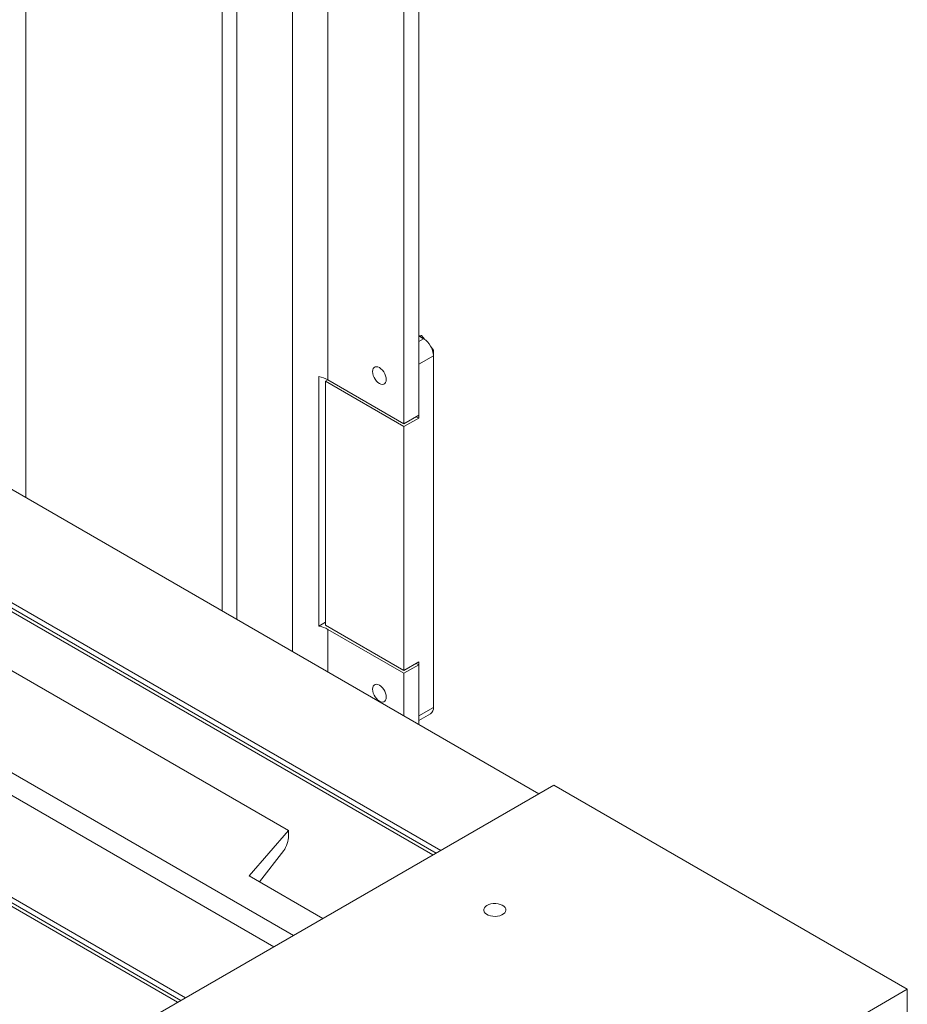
# Model space of a CAD drawing. Header units: millimetres. Extents: x 525 to 29324, y 175 to 20618.
# Tile 583 of 588: x 23702 to 24341, y 17287 to 17996. Entities that reach past the tile are written whole.
import ezdxf

# ---------------------------------------------------------------- set-up
doc = ezdxf.new("R2010")
doc.units = ezdxf.units.MM
doc.linetypes.add('SLD-Continua', pattern=[0])

msp = doc.modelspace()

# ---------------------------------------------------------------- linework, layer by layer
at = {"color": 7, "linetype": 'SLD-Continua', "lineweight": 18, "ltscale": 35}
for p, q in [((23898.21, 19908.69), (23898.21, 17540.85)), ((23923.67, 19908.69), (23923.67, 17736.42)), ((23989.07, 19883.18), (23989.07, 17710.92)), ((23978.47, 19877.06), (23978.47, 17704.8)), ((23858.26, 19807.68), (23858.26, 17563.91)), ((23847.65, 19801.56), (23847.65, 17570.03)), ((23706.23, 18302.86), (23706.23, 17651.65)), ((23989.07, 17768.17), (23991.19, 17768.36)), ((23992.61, 17766.04), (23989.07, 17768.08)), ((23992.61, 17766.04), (23989.07, 17763.99)), ((23989.89, 17767.61), (23991.19, 17768.36)), ((23991.19, 17768.36), (23993.57, 17765.4)), ((23998.19, 17759.66), (23999.68, 17757.81)), ((24075.68, 17438.43), (23522.38, 17757.76)), ((24075.68, 17438.43), (23522.38, 17757.76)), ((24075.68, 17438.43), (23522.38, 17757.76)), ((24075.68, 17438.43), (23522.38, 17757.76)), ((24075.68, 17438.43), (23522.38, 17757.76)), ((23999.68, 17753.79), (23989.07, 17747.67)), ((23999.07, 17757.46), (23999.68, 17757.81)), ((23999.68, 17757.81), (23999.68, 17753.79)), ((23999.68, 17500.63), (23999.68, 17753.79)), ((23989.07, 17708.88), (23989.07, 17747.67)), ((23917.21, 17738.82), (23917.21, 17559.16)), ((23921.9, 17735.4), (23923.67, 17736.42)), ((23921.9, 17735.4), (23978.47, 17702.75)), ((23921.9, 17559.82), (23921.9, 17735.4)), ((23978.47, 17704.8), (23923.67, 17736.42)), ((23453.13, 17709.63), (23999.36, 17394.38)), ((23453.13, 17709.63), (23999.36, 17394.38)), ((23453.13, 17709.63), (23999.36, 17394.38)), ((23453.13, 17709.63), (23999.36, 17394.38)), ((23453.13, 17709.63), (23999.36, 17394.38)), ((24001.71, 17395.73), (23455.48, 17710.99)), ((24001.71, 17395.73), (23455.48, 17710.99)), ((24001.71, 17395.73), (23455.48, 17710.99)), ((24001.71, 17395.73), (23455.48, 17710.99)), ((24001.71, 17395.73), (23455.48, 17710.99)), ((24004.97, 17397.62), (23458.74, 17712.87)), ((24004.97, 17397.62), (23458.74, 17712.87)), ((24004.97, 17397.62), (23458.74, 17712.87)), ((24004.97, 17397.62), (23458.74, 17712.87)), ((24004.97, 17397.62), (23458.74, 17712.87)), ((23989.07, 17710.92), (23978.47, 17704.8)), ((23978.47, 17702.75), (23989.07, 17708.88)), ((23987.3, 17709.9), (23989.07, 17708.88)), ((23978.47, 17702.75), (23978.47, 17527.18)), ((23352.68, 17651.65), (23898.91, 17336.4)), ((23352.68, 17651.65), (23898.91, 17336.4)), ((23352.68, 17651.65), (23898.91, 17336.4)), ((23352.68, 17651.65), (23898.91, 17336.4)), ((23352.68, 17651.65), (23898.91, 17336.4)), ((23884.77, 17328.24), (23338.54, 17643.49)), ((23884.77, 17328.24), (23338.54, 17643.49)), ((23884.77, 17328.24), (23338.54, 17643.49)), ((23884.77, 17328.24), (23338.54, 17643.49)), ((23884.77, 17328.24), (23338.54, 17643.49)), ((23884.77, 17328.24), (23338.54, 17643.49)), ((23884.77, 17328.24), (23338.54, 17643.49)), ((23884.77, 17328.24), (23338.54, 17643.49)), ((23884.77, 17328.24), (23338.54, 17643.49)), ((23269.29, 17603.53), (23815.52, 17288.27)), ((23269.29, 17603.53), (23815.52, 17288.27)), ((23269.29, 17603.53), (23815.52, 17288.27)), ((23269.29, 17603.53), (23815.52, 17288.27)), ((23269.29, 17603.53), (23815.52, 17288.27)), ((23269.29, 17603.53), (23815.52, 17288.27)), ((23269.29, 17603.53), (23815.52, 17288.27)), ((23269.29, 17603.53), (23815.52, 17288.27)), ((23269.29, 17603.53), (23815.52, 17288.27)), ((23271.63, 17604.88), (23817.86, 17289.63)), ((23271.63, 17604.88), (23817.86, 17289.63)), ((23271.63, 17604.88), (23817.86, 17289.63)), ((23271.63, 17604.88), (23817.86, 17289.63)), ((23271.63, 17604.88), (23817.86, 17289.63)), ((23271.63, 17604.88), (23817.86, 17289.63)), ((23271.63, 17604.88), (23817.86, 17289.63)), ((23271.63, 17604.88), (23817.86, 17289.63)), ((23271.63, 17604.88), (23817.86, 17289.63)), ((23274.9, 17606.76), (23821.13, 17291.51)), ((23274.9, 17606.76), (23821.13, 17291.51)), ((23274.9, 17606.76), (23821.13, 17291.51)), ((23274.9, 17606.76), (23821.13, 17291.51)), ((23274.9, 17606.76), (23821.13, 17291.51)), ((23274.9, 17606.76), (23821.13, 17291.51)), ((23274.9, 17606.76), (23821.13, 17291.51)), ((23274.9, 17606.76), (23821.13, 17291.51)), ((23274.9, 17606.76), (23821.13, 17291.51)), ((23921.9, 17561.86), (23917.21, 17559.16)), ((23978.47, 17527.18), (23921.9, 17559.82)), ((23895.38, 17411.89), (23647.89, 17554.73)), ((23895.38, 17411.89), (23647.89, 17554.73)), ((23895.38, 17411.89), (23647.89, 17554.73)), ((23895.38, 17411.89), (23647.89, 17554.73)), ((23895.38, 17411.89), (23647.89, 17554.73)), ((23923.67, 17556.76), (23978.47, 17525.13)), ((23923.67, 17556.76), (23923.67, 17526.16)), ((23978.47, 17527.18), (23989.07, 17533.3)), ((23989.07, 17531.26), (23978.47, 17525.13)), ((23989.07, 17531.26), (23987.3, 17532.28)), ((23989.07, 17494.51), (23989.07, 17533.3)), ((23989.07, 17531.26), (23989.07, 17488.41)), ((23978.47, 17525.13), (23978.47, 17494.54)), ((23999.68, 17500.63), (23989.07, 17494.51)), ((23989.07, 17491.12), (23997.61, 17496.05)), ((24086.3, 17444.55), (23676.18, 17207.85)), ((24086.3, 17444.55), (23676.18, 17207.85)), ((24086.3, 17444.55), (23676.18, 17207.85)), ((24086.3, 17444.55), (23676.18, 17207.85)), ((24086.3, 17444.55), (23676.18, 17207.85)), ((24086.3, 17444.55), (23676.18, 17207.85)), ((24086.3, 17444.55), (23676.18, 17207.85)), ((24086.3, 17444.55), (23676.18, 17207.85)), ((24086.3, 17444.55), (23676.18, 17207.85)), ((24340.86, 17297.64), (24086.3, 17444.55)), ((24340.86, 17297.64), (24086.3, 17444.55)), ((24340.86, 17297.64), (24086.3, 17444.55)), ((24340.86, 17297.64), (24086.3, 17444.55)), ((24340.86, 17297.64), (24086.3, 17444.55)), ((24340.86, 17297.64), (24086.3, 17444.55)), ((24340.86, 17297.64), (24086.3, 17444.55)), ((24340.86, 17297.64), (24086.3, 17444.55)), ((24340.86, 17297.64), (24086.3, 17444.55)), ((23895.38, 17411.89), (23867.1, 17379.25)), ((23895.38, 17411.89), (23867.1, 17379.25)), ((23895.38, 17411.89), (23867.1, 17379.25)), ((23895.38, 17411.89), (23867.1, 17379.25)), ((23895.38, 17411.89), (23867.1, 17379.25)), ((23895.38, 17408.13), (23895.38, 17411.89)), ((23895.38, 17408.13), (23895.38, 17411.89)), ((23895.38, 17408.13), (23895.38, 17411.89)), ((23895.38, 17408.13), (23895.38, 17411.89)), ((23895.38, 17408.13), (23895.38, 17411.89)), ((23874.43, 17375.01), (23891.91, 17397.61)), ((23874.43, 17375.01), (23891.91, 17397.61)), ((23874.43, 17375.01), (23891.91, 17397.61)), ((23874.43, 17375.01), (23891.91, 17397.61)), ((23874.43, 17375.01), (23891.91, 17397.61)), ((23867.1, 17379.25), (23920.12, 17348.64)), ((23867.1, 17379.25), (23920.12, 17348.64)), ((23867.1, 17379.25), (23920.12, 17348.64)), ((23867.1, 17379.25), (23920.12, 17348.64)), ((23867.1, 17379.25), (23920.12, 17348.64)), ((23930.74, 17060.94), (24340.86, 17297.64)), ((23930.74, 17060.94), (24340.86, 17297.64)), ((23930.74, 17060.94), (24340.86, 17297.64)), ((23930.74, 17060.94), (24340.86, 17297.64)), ((23930.74, 17060.94), (24340.86, 17297.64)), ((23930.74, 17060.94), (24340.86, 17297.64)), ((23930.74, 17060.94), (24340.86, 17297.64)), ((23930.74, 17060.94), (24340.86, 17297.64)), ((23930.74, 17060.94), (24340.86, 17297.64)), ((24340.86, 17297.64), (24340.86, 17277.22)), ((24340.86, 17297.64), (24340.86, 17277.22)), ((24340.86, 17297.64), (24340.86, 17277.22)), ((24340.86, 17297.64), (24340.86, 17277.22)), ((24340.86, 17297.64), (24340.86, 17277.22)), ((24340.86, 17297.64), (24340.86, 17277.22)), ((24340.86, 17297.64), (24340.86, 17277.22)), ((24340.86, 17297.64), (24340.86, 17277.22)), ((24340.86, 17297.64), (24340.86, 17277.22))]:
    msp.add_line(p, q, dxfattribs=at)
at = {"color": 7, "linetype": 'SLD-Continua', "lineweight": 18, "ltscale": 35, "flags": 128}
for points in [[(23955.84, 17742.35), (23955.96, 17743.55), (23956.33, 17744.55), (23956.92, 17745.3), (23957.7, 17745.75), (23958.64, 17745.89), (23959.69, 17745.71), (23960.79, 17745.21), (23961.89, 17744.44), (23962.94, 17743.41), (23963.88, 17742.19), (23964.66, 17740.83), (23965.25, 17739.4), (23965.61, 17737.98), (23965.74, 17736.64), (23965.61, 17735.44), (23965.25, 17734.44), (23964.66, 17733.7), (23963.88, 17733.25), (23962.94, 17733.11), (23961.89, 17733.29), (23960.79, 17733.78), (23959.69, 17734.56), (23958.64, 17735.59), (23957.7, 17736.81), (23956.92, 17738.17), (23956.33, 17739.59), (23955.96, 17741.01), (23955.84, 17742.35)], [(23955.84, 17513.69), (23955.96, 17514.9), (23956.33, 17515.89), (23956.92, 17516.64), (23957.7, 17517.09), (23958.64, 17517.23), (23959.69, 17517.05), (23960.79, 17516.55), (23961.89, 17515.78), (23962.94, 17514.75), (23963.88, 17513.53), (23964.66, 17512.17), (23965.25, 17510.74), (23965.61, 17509.32), (23965.74, 17507.98), (23965.61, 17506.78), (23965.25, 17505.78), (23964.66, 17505.04), (23963.88, 17504.59), (23962.94, 17504.45), (23961.89, 17504.63), (23960.79, 17505.12), (23959.69, 17505.9), (23958.64, 17506.93), (23957.7, 17508.15), (23956.92, 17509.51), (23956.33, 17510.93), (23955.96, 17512.35), (23955.84, 17513.69)], [(24038.22, 17358.04), (24037.13, 17357.26), (24036.36, 17356.36), (24035.95, 17355.39), (24035.9, 17354.4), (24036.23, 17353.42), (24036.91, 17352.5), (24037.92, 17351.69), (24039.21, 17351.02), (24040.71, 17350.53), (24042.37, 17350.24), (24044.09, 17350.16), (24045.8, 17350.29), (24047.43, 17350.63), (24048.89, 17351.17), (24050.11, 17351.88), (24051.04, 17352.72), (24051.64, 17353.66), (24051.87, 17354.65), (24051.73, 17355.64), (24051.22, 17356.6), (24050.37, 17357.46), (24049.22, 17358.21), (24047.81, 17358.79), (24046.22, 17359.18), (24044.52, 17359.37), (24042.79, 17359.35), (24041.12, 17359.1), (24039.57, 17358.66), (24038.22, 17358.04)], [(24038.22, 17358.04), (24037.13, 17357.26), (24036.36, 17356.36), (24035.95, 17355.39), (24035.9, 17354.4), (24036.23, 17353.42), (24036.91, 17352.5), (24037.92, 17351.69), (24039.21, 17351.02), (24040.71, 17350.53), (24042.37, 17350.24), (24044.09, 17350.16), (24045.8, 17350.29), (24047.43, 17350.63), (24048.89, 17351.17), (24050.11, 17351.88), (24051.04, 17352.72), (24051.64, 17353.66), (24051.87, 17354.65), (24051.73, 17355.64), (24051.22, 17356.6), (24050.37, 17357.46), (24049.22, 17358.21), (24047.81, 17358.79), (24046.22, 17359.18), (24044.52, 17359.37), (24042.79, 17359.35), (24041.12, 17359.1), (24039.57, 17358.66), (24038.22, 17358.04)], [(24038.22, 17358.04), (24037.13, 17357.26), (24036.36, 17356.36), (24035.95, 17355.39), (24035.9, 17354.4), (24036.23, 17353.42), (24036.91, 17352.5), (24037.92, 17351.69), (24039.21, 17351.02), (24040.71, 17350.53), (24042.37, 17350.24), (24044.09, 17350.16), (24045.8, 17350.29), (24047.43, 17350.63), (24048.89, 17351.17), (24050.11, 17351.88), (24051.04, 17352.72), (24051.64, 17353.66), (24051.87, 17354.65), (24051.73, 17355.64), (24051.22, 17356.6), (24050.37, 17357.46), (24049.22, 17358.21), (24047.81, 17358.79), (24046.22, 17359.18), (24044.52, 17359.37), (24042.79, 17359.35), (24041.12, 17359.1), (24039.57, 17358.66), (24038.22, 17358.04)], [(24038.22, 17358.04), (24037.13, 17357.26), (24036.36, 17356.36), (24035.95, 17355.39), (24035.9, 17354.4), (24036.23, 17353.42), (24036.91, 17352.5), (24037.92, 17351.69), (24039.21, 17351.02), (24040.71, 17350.53), (24042.37, 17350.24), (24044.09, 17350.16), (24045.8, 17350.29), (24047.43, 17350.63), (24048.89, 17351.17), (24050.11, 17351.88), (24051.04, 17352.72), (24051.64, 17353.66), (24051.87, 17354.65), (24051.73, 17355.64), (24051.22, 17356.6), (24050.37, 17357.46), (24049.22, 17358.21), (24047.81, 17358.79), (24046.22, 17359.18), (24044.52, 17359.37), (24042.79, 17359.35), (24041.12, 17359.1), (24039.57, 17358.66), (24038.22, 17358.04)], [(24038.22, 17358.04), (24037.13, 17357.26), (24036.36, 17356.36), (24035.95, 17355.39), (24035.9, 17354.4), (24036.23, 17353.42), (24036.91, 17352.5), (24037.92, 17351.69), (24039.21, 17351.02), (24040.71, 17350.53), (24042.37, 17350.24), (24044.09, 17350.16), (24045.8, 17350.29), (24047.43, 17350.63), (24048.89, 17351.17), (24050.11, 17351.88), (24051.04, 17352.72), (24051.64, 17353.66), (24051.87, 17354.65), (24051.73, 17355.64), (24051.22, 17356.6), (24050.37, 17357.46), (24049.22, 17358.21), (24047.81, 17358.79), (24046.22, 17359.18), (24044.52, 17359.37), (24042.79, 17359.35), (24041.12, 17359.1), (24039.57, 17358.66), (24038.22, 17358.04)], [(24038.22, 17358.04), (24037.13, 17357.26), (24036.36, 17356.36), (24035.95, 17355.39), (24035.9, 17354.4), (24036.23, 17353.42), (24036.91, 17352.5), (24037.92, 17351.69), (24039.21, 17351.02), (24040.71, 17350.53), (24042.37, 17350.24), (24044.09, 17350.16), (24045.8, 17350.29), (24047.43, 17350.63), (24048.89, 17351.17), (24050.11, 17351.88), (24051.04, 17352.72), (24051.64, 17353.66), (24051.87, 17354.65), (24051.73, 17355.64), (24051.22, 17356.6), (24050.37, 17357.46), (24049.22, 17358.21), (24047.81, 17358.79), (24046.22, 17359.18), (24044.52, 17359.37), (24042.79, 17359.35), (24041.12, 17359.1), (24039.57, 17358.66), (24038.22, 17358.04)], [(24038.22, 17358.04), (24037.13, 17357.26), (24036.36, 17356.36), (24035.95, 17355.39), (24035.9, 17354.4), (24036.23, 17353.42), (24036.91, 17352.5), (24037.92, 17351.69), (24039.21, 17351.02), (24040.71, 17350.53), (24042.37, 17350.24), (24044.09, 17350.16), (24045.8, 17350.29), (24047.43, 17350.63), (24048.89, 17351.17), (24050.11, 17351.88), (24051.04, 17352.72), (24051.64, 17353.66), (24051.87, 17354.65), (24051.73, 17355.64), (24051.22, 17356.6), (24050.37, 17357.46), (24049.22, 17358.21), (24047.81, 17358.79), (24046.22, 17359.18), (24044.52, 17359.37), (24042.79, 17359.35), (24041.12, 17359.1), (24039.57, 17358.66), (24038.22, 17358.04)], [(24038.22, 17358.04), (24037.13, 17357.26), (24036.36, 17356.36), (24035.95, 17355.39), (24035.9, 17354.4), (24036.23, 17353.42), (24036.91, 17352.5), (24037.92, 17351.69), (24039.21, 17351.02), (24040.71, 17350.53), (24042.37, 17350.24), (24044.09, 17350.16), (24045.8, 17350.29), (24047.43, 17350.63), (24048.89, 17351.17), (24050.11, 17351.88), (24051.04, 17352.72), (24051.64, 17353.66), (24051.87, 17354.65), (24051.73, 17355.64), (24051.22, 17356.6), (24050.37, 17357.46), (24049.22, 17358.21), (24047.81, 17358.79), (24046.22, 17359.18), (24044.52, 17359.37), (24042.79, 17359.35), (24041.12, 17359.1), (24039.57, 17358.66), (24038.22, 17358.04)], [(24038.22, 17358.04), (24037.13, 17357.26), (24036.36, 17356.36), (24035.95, 17355.39), (24035.9, 17354.4), (24036.23, 17353.42), (24036.91, 17352.5), (24037.92, 17351.69), (24039.21, 17351.02), (24040.71, 17350.53), (24042.37, 17350.24), (24044.09, 17350.16), (24045.8, 17350.29), (24047.43, 17350.63), (24048.89, 17351.17), (24050.11, 17351.88), (24051.04, 17352.72), (24051.64, 17353.66), (24051.87, 17354.65), (24051.73, 17355.64), (24051.22, 17356.6), (24050.37, 17357.46), (24049.22, 17358.21), (24047.81, 17358.79), (24046.22, 17359.18), (24044.52, 17359.37), (24042.79, 17359.35), (24041.12, 17359.1), (24039.57, 17358.66), (24038.22, 17358.04)]]:
    msp.add_lwpolyline(points, dxfattribs=at)
at = {"color": 7, "linetype": 'SLD-Continua', "lineweight": 18, "ltscale": 1225}
for centre, radius, start, end in [((23984.33, 17753.09), 15.37, 2.60229, 57.39771), ((23912.76, 17716.89), 22.37, 60.81926, 78.53676), ((23912.76, 17537.23), 22.37, 60.81926, 78.53676), ((23994.78, 17500.09), 4.93, 305.00923, 6.29821)]:
    msp.add_arc(centre, radius, start, end, dxfattribs=at)
msp.add_ellipse((23891.61, 17403.77), major_axis=(2.44, 7.8), ratio=0.369048, start_param=3.923989, end_param=5.414954, dxfattribs=at)
msp.add_ellipse((23891.61, 17403.77), major_axis=(2.44, 7.8), ratio=0.369048, start_param=3.923989, end_param=5.414954, dxfattribs=at)
msp.add_ellipse((23891.61, 17403.77), major_axis=(2.44, 7.8), ratio=0.369048, start_param=3.923989, end_param=5.414954, dxfattribs=at)
msp.add_ellipse((23891.61, 17403.77), major_axis=(2.44, 7.8), ratio=0.369048, start_param=3.923989, end_param=5.414954, dxfattribs=at)
msp.add_ellipse((23891.61, 17403.77), major_axis=(2.44, 7.8), ratio=0.369048, start_param=3.923989, end_param=5.414954, dxfattribs=at)

doc.saveas('drawing.dxf')
